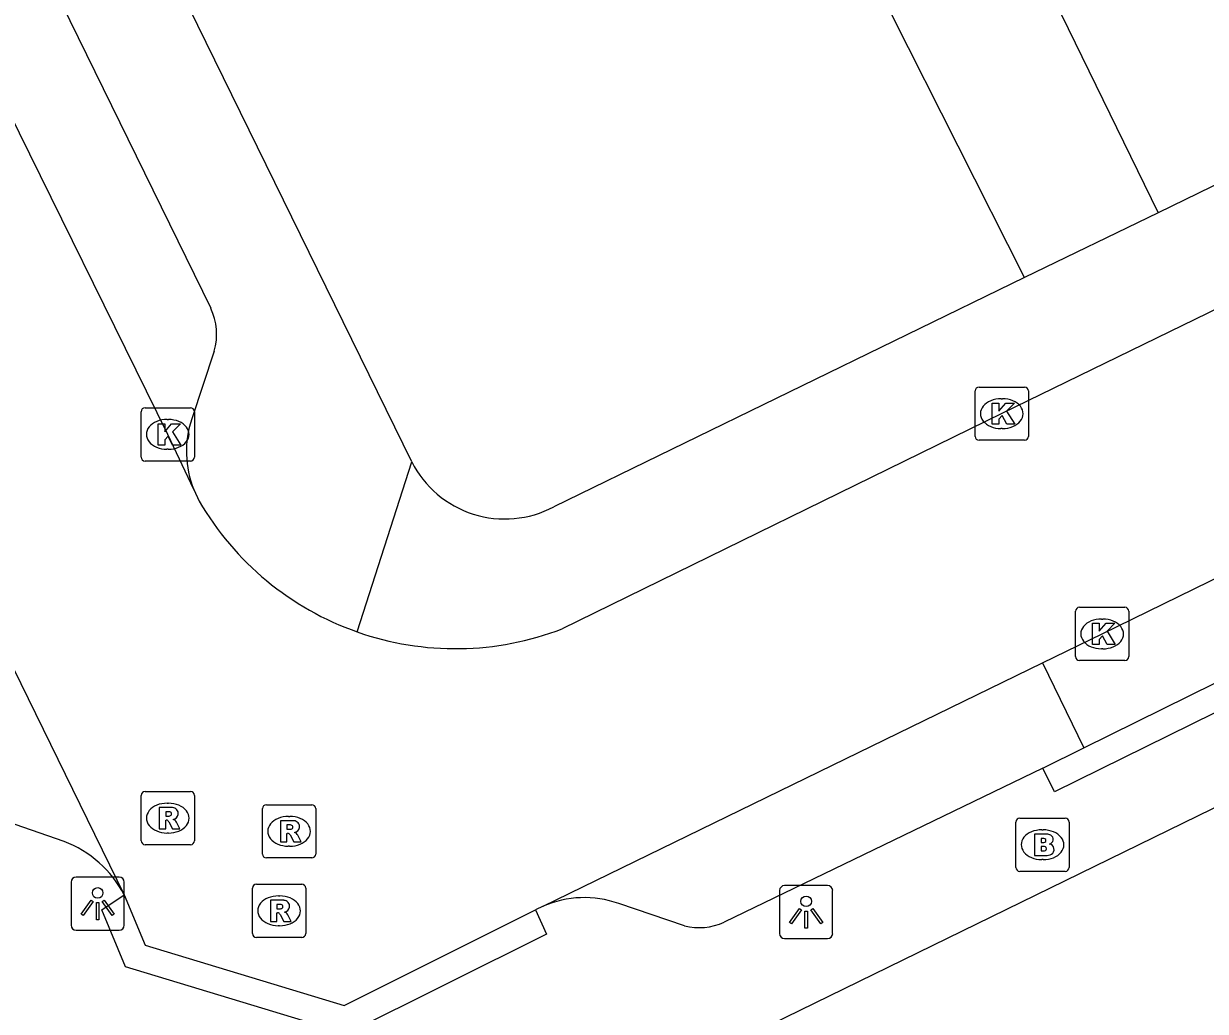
# Model space of a CAD drawing. Extents: x 160457 to 162082, y 388340 to 389736.
# Drawn here: x 161311.23 to 161333.42, y 388969.01 to 388987.56 of the extents above; entities that cross this region are included whole.
import ezdxf

# ---------------------------------------------------------------- set-up
doc = ezdxf.new("R2010")
doc.units = 0
for name, color, linetype in [('IMGEO_Brandkraan', 7, 'Continuous'), ('IMGEO_Groenvoorziening', 7, 'Continuous'), ('IMGEO_Kolk', 7, 'Continuous'), ('IMGEO_Lichtpunt', 7, 'Continuous'), ('IMGEO_Parkeervlak_open', 7, 'Continuous'), ('IMGEO_Rijbaan_lokaal_open', 7, 'Continuous'), ('IMGEO_Rioolput', 7, 'Continuous'), ('IMGEO_Voetpad_open', 7, 'Continuous')]:
    doc.layers.add(name, color=color, linetype=linetype)

msp = doc.modelspace()

# ---------------------------------------------------------------- linework, layer by layer
at = {"layer": 'IMGEO_Brandkraan'}
for p, q in [((161329.861, 388971.716), (161329.861, 388972.568)), ((161329.936, 388972.642), (161330.788, 388972.642)), ((161330.862, 388972.568), (161330.862, 388971.716)), ((161330.349, 388972.422), (161330.374, 388972.422)), ((161330.372, 388971.862), (161330.347, 388971.862)), ((161330.788, 388971.642), (161329.936, 388971.642))]:
    msp.add_line(p, q, dxfattribs=at)
for points in [[(161329.861, 388971.716), (161329.861, 388972.568)], [(161329.936, 388972.642), (161330.788, 388972.642)], [(161330.862, 388972.568), (161330.862, 388971.716)], [(161330.209, 388972.342), (161330.209, 388971.942), (161330.422, 388971.942)], [(161330.44, 388972.342), (161330.209, 388972.342)], [(161330.388, 388972.261), (161330.334, 388972.261), (161330.334, 388972.185)], [(161330.334, 388972.185), (161330.387, 388972.185)], [(161330.396, 388972.109), (161330.334, 388972.109), (161330.334, 388972.028)], [(161330.334, 388972.028), (161330.396, 388972.028)], [(161330.788, 388971.642), (161329.936, 388971.642)]]:
    msp.add_lwpolyline(points, dxfattribs=at)
for centre, radius, start, end in [((161329.938, 388972.566), 0.0765, 91.552, 178.448), ((161329.938, 388972.566), 0.0765, 91.552, 178.448), ((161330.786, 388972.566), 0.0765, 1.552, 88.448), ((161330.786, 388972.566), 0.0765, 1.552, 88.448), ((161330.389, 388972.223), 0.0379, 267.8285, 90.9355), ((161330.444, 388972.197), 0.145, 59.4692, 91.5367), ((161330.469, 388972.244), 0.0922, 285.5137, 58.1501), ((161330.397, 388972.068), 0.0404, 269.8759, 90.5077), ((161330.474, 388972.052), 0.105, 301.3115, 78.989), ((161330.428, 388972.193), 0.251, 268.6676, 293.5347), ((161329.938, 388971.718), 0.0765, 181.552, 268.448), ((161329.938, 388971.718), 0.0765, 181.552, 268.448), ((161330.786, 388971.718), 0.0765, 271.552, 358.448), ((161330.786, 388971.718), 0.0765, 271.552, 358.448)]:
    msp.add_arc(centre, radius, start, end, dxfattribs=at)
for centre, major_axis, ratio, start_param, end_param in [((161330.348, 388972.142), (-0.387, 0.002), 0.722429, 4.712389, 7.853982), ((161330.373, 388972.142), (-0.39, 0.002), 0.717154, 1.570796, 4.712389)]:
    msp.add_ellipse(centre, major_axis=major_axis, ratio=ratio, start_param=start_param, end_param=end_param, dxfattribs=at)
at = {"layer": 'IMGEO_Groenvoorziening'}
for points in [[(161313.528, 389022.955), (161324.73, 389000), (161332.534, 388984.008)], [(161330.023, 388982.794), (161325.038, 388992.666)]]:
    msp.add_lwpolyline(points, dxfattribs=at)
at = {"layer": 'IMGEO_Kolk'}
for p, q in [((161329.096, 388979.811), (161329.096, 388980.663)), ((161329.171, 388980.737), (161330.023, 388980.737)), ((161330.097, 388980.663), (161330.097, 388979.811)), ((161329.584, 388980.517), (161329.609, 388980.517)), ((161313.434, 388979.422), (161313.434, 388980.274)), ((161313.509, 388980.348), (161314.361, 388980.348)), ((161314.435, 388980.274), (161314.435, 388979.422)), ((161313.922, 388980.128), (161313.947, 388980.128)), ((161329.607, 388979.957), (161329.582, 388979.957)), ((161313.945, 388979.568), (161313.92, 388979.568)), ((161330.023, 388979.737), (161329.171, 388979.737)), ((161314.361, 388979.348), (161313.509, 388979.348)), ((161330.981, 388975.675), (161330.981, 388976.527)), ((161331.056, 388976.601), (161331.908, 388976.601)), ((161331.982, 388976.527), (161331.982, 388975.675)), ((161331.469, 388976.381), (161331.494, 388976.381)), ((161331.492, 388975.821), (161331.467, 388975.821)), ((161331.908, 388975.601), (161331.056, 388975.601))]:
    msp.add_line(p, q, dxfattribs=at)
for points in [[(161329.096, 388979.811), (161329.096, 388980.663)], [(161329.171, 388980.737), (161330.023, 388980.737)], [(161330.097, 388980.663), (161330.097, 388979.811)], [(161329.417, 388980.437), (161329.54, 388980.437), (161329.54, 388980.286), (161329.67, 388980.437), (161329.834, 388980.437), (161329.688, 388980.286), (161329.841, 388980.037), (161329.689, 388980.037), (161329.604, 388980.201), (161329.54, 388980.134), (161329.54, 388980.037), (161329.417, 388980.037), (161329.417, 388980.437)], [(161313.434, 388979.422), (161313.434, 388980.274)], [(161313.509, 388980.348), (161314.361, 388980.348)], [(161314.435, 388980.274), (161314.435, 388979.422)], [(161313.755, 388980.048), (161313.878, 388980.048), (161313.878, 388979.897), (161314.008, 388980.048), (161314.172, 388980.048), (161314.026, 388979.897), (161314.179, 388979.648), (161314.027, 388979.648), (161313.942, 388979.812), (161313.878, 388979.745), (161313.878, 388979.648), (161313.755, 388979.648), (161313.755, 388980.048)], [(161330.023, 388979.737), (161329.171, 388979.737)], [(161314.361, 388979.348), (161313.509, 388979.348)], [(161330.981, 388975.675), (161330.981, 388976.527)], [(161331.056, 388976.601), (161331.908, 388976.601)], [(161331.982, 388976.527), (161331.982, 388975.675)], [(161331.302, 388976.301), (161331.425, 388976.301), (161331.425, 388976.15), (161331.555, 388976.301), (161331.719, 388976.301), (161331.573, 388976.15), (161331.726, 388975.901), (161331.574, 388975.901), (161331.489, 388976.065), (161331.425, 388975.998), (161331.425, 388975.901), (161331.302, 388975.901), (161331.302, 388976.301)], [(161331.908, 388975.601), (161331.056, 388975.601)]]:
    msp.add_lwpolyline(points, dxfattribs=at)
for centre, start, end in [((161329.173, 388980.661), 91.552, 178.448), ((161329.173, 388980.661), 91.552, 178.448), ((161330.021, 388980.661), 1.552, 88.448), ((161330.021, 388980.661), 1.552, 88.448), ((161313.511, 388980.272), 91.552, 178.448), ((161313.511, 388980.272), 91.552, 178.448), ((161314.359, 388980.272), 1.552, 88.448), ((161314.359, 388980.272), 1.552, 88.448), ((161329.173, 388979.813), 181.552, 268.448), ((161329.173, 388979.813), 181.552, 268.448), ((161330.021, 388979.813), 271.552, 358.448), ((161330.021, 388979.813), 271.552, 358.448), ((161313.511, 388979.424), 181.552, 268.448), ((161313.511, 388979.424), 181.552, 268.448), ((161314.359, 388979.424), 271.552, 358.448), ((161314.359, 388979.424), 271.552, 358.448), ((161331.058, 388976.525), 91.552, 178.448), ((161331.058, 388976.525), 91.552, 178.448), ((161331.906, 388976.525), 1.552, 88.448), ((161331.906, 388976.525), 1.552, 88.448), ((161331.058, 388975.677), 181.552, 268.448), ((161331.058, 388975.677), 181.552, 268.448), ((161331.906, 388975.677), 271.552, 358.448), ((161331.906, 388975.677), 271.552, 358.448)]:
    msp.add_arc(centre, 0.0765, start, end, dxfattribs=at)
for centre, major_axis, ratio, start_param, end_param in [((161329.583, 388980.237), (-0.387, 0.002), 0.722429, 4.712389, 7.853982), ((161329.608, 388980.237), (-0.39, 0.002), 0.717154, 1.570796, 4.712389), ((161313.921, 388979.848), (-0.387, 0.002), 0.722429, 4.712389, 7.853982), ((161313.946, 388979.848), (-0.39, 0.002), 0.717154, 1.570796, 4.712389), ((161331.468, 388976.101), (-0.387, 0.002), 0.722429, 4.712389, 7.853982), ((161331.493, 388976.101), (-0.39, 0.002), 0.717154, 1.570796, 4.712389)]:
    msp.add_ellipse(centre, major_axis=major_axis, ratio=ratio, start_param=start_param, end_param=end_param, dxfattribs=at)
at = {"layer": 'IMGEO_Lichtpunt'}
for p, q in [((161312.12, 388971.439), (161312.12, 388970.632)), ((161312.12, 388971.439), (161312.12, 388970.632)), ((161313.022, 388971.534), (161312.214, 388971.534)), ((161313.022, 388971.534), (161312.214, 388971.534)), ((161313.116, 388970.632), (161313.116, 388971.439)), ((161313.116, 388970.632), (161313.116, 388971.439)), ((161326.327, 388971.376), (161325.519, 388971.376)), ((161326.327, 388971.376), (161325.519, 388971.376)), ((161325.425, 388971.281), (161325.425, 388970.474)), ((161325.425, 388971.281), (161325.425, 388970.474)), ((161326.421, 388970.474), (161326.421, 388971.281)), ((161326.421, 388970.474), (161326.421, 388971.281)), ((161312.214, 388970.538), (161313.022, 388970.538)), ((161312.214, 388970.538), (161313.022, 388970.538)), ((161325.519, 388970.38), (161326.327, 388970.38)), ((161325.519, 388970.38), (161326.327, 388970.38))]:
    msp.add_line(p, q, dxfattribs=at)
for points in [[(161312.494, 388971.103), (161312.533, 388971.075), (161312.345, 388970.813), (161312.307, 388970.84), (161312.494, 388971.103)], [(161312.596, 388971.055), (161312.643, 388971.055), (161312.643, 388970.733), (161312.596, 388970.733), (161312.596, 388971.055)], [(161312.706, 388971.075), (161312.744, 388971.102), (161312.931, 388970.84), (161312.892, 388970.812), (161312.706, 388971.075)], [(161325.799, 388970.945), (161325.838, 388970.917), (161325.65, 388970.655), (161325.612, 388970.682), (161325.799, 388970.945)], [(161325.901, 388970.897), (161325.948, 388970.897), (161325.948, 388970.575), (161325.901, 388970.575), (161325.901, 388970.897)], [(161326.011, 388970.917), (161326.049, 388970.944), (161326.236, 388970.682), (161326.197, 388970.654), (161326.011, 388970.917)]]:
    msp.add_lwpolyline(points, dxfattribs=at)
for centre in [(161312.619, 388971.237), (161325.924, 388971.079)]:
    msp.add_circle(centre, 0.0994, dxfattribs=at)
for centre, start, end in [((161312.214, 388971.439), 90, 180), ((161312.214, 388971.439), 90, 180), ((161313.022, 388971.439), 0, 90), ((161313.022, 388971.439), 0, 90), ((161325.519, 388971.281), 90, 180), ((161325.519, 388971.281), 90, 180), ((161326.327, 388971.281), 0, 90), ((161326.327, 388971.281), 0, 90), ((161312.214, 388970.632), 180, 270), ((161312.214, 388970.632), 180, 270), ((161313.022, 388970.632), 270, 0), ((161313.022, 388970.632), 270, 360), ((161325.519, 388970.474), 180, 270), ((161325.519, 388970.474), 180, 270), ((161326.327, 388970.474), 270, 0), ((161326.327, 388970.474), 270, 360)]:
    msp.add_arc(centre, 0.0946, start, end, dxfattribs=at)
at = {"layer": 'IMGEO_Parkeervlak_open'}
msp.add_lwpolyline([(161330.362, 388975.558), (161331.139, 388973.962)], dxfattribs=at)
at = {"layer": 'IMGEO_Rijbaan_lokaal_open'}
for points in [[(161314.424, 388978.81), (161313.935, 388979.847), (161307.559, 388992.795), (161304.05, 389000), (161299.443, 389009.46), (161298.914, 389010.529)], [(161294.781, 389008.741), (161295.381, 389007.454), (161299.023, 389000), (161303.501, 388990.837), (161309.923, 388977.717), (161313.117, 388971.2)], [(161341.445, 388986.012), (161329.597, 388980.237), (161321.344, 388976.199)], [(161314.424, 388978.81), (161314.525, 388978.595)], [(161330.362, 388975.558), (161331.481, 388976.103), (161335.795, 388978.213)], [(161320.984, 388970.987), (161330.362, 388975.558)], [(161313.117, 388971.2), (161313.514, 388970.259), (161317.249, 388969.124), (161320.841, 388970.917)], [(161320.984, 388970.987), (161320.841, 388970.917)]]:
    msp.add_lwpolyline(points, dxfattribs=at)
for centre, radius, start, end in [((161319.34, 388981.392), 5.568, 210.1536, 250.6313), ((161319.337, 388981.386), 5.562, 250.6339, 291.1514)]:
    msp.add_arc(centre, radius, start, end, dxfattribs=at)
at = {"layer": 'IMGEO_Rioolput'}
for p, q in [((161313.51, 388973.142), (161314.362, 388973.142)), ((161313.435, 388972.216), (161313.435, 388973.068)), ((161313.923, 388972.922), (161313.948, 388972.922)), ((161314.436, 388973.068), (161314.436, 388972.216)), ((161315.788, 388972.894), (161316.64, 388972.894)), ((161315.713, 388971.968), (161315.713, 388972.82)), ((161316.201, 388972.674), (161316.226, 388972.674)), ((161316.714, 388972.82), (161316.714, 388971.968)), ((161313.946, 388972.362), (161313.921, 388972.362)), ((161314.362, 388972.142), (161313.51, 388972.142)), ((161316.224, 388972.114), (161316.199, 388972.114)), ((161316.64, 388971.894), (161315.788, 388971.894)), ((161315.6, 388971.401), (161316.452, 388971.401)), ((161315.525, 388970.475), (161315.525, 388971.327)), ((161316.013, 388971.181), (161316.038, 388971.181)), ((161316.526, 388971.327), (161316.526, 388970.475)), ((161316.036, 388970.621), (161316.011, 388970.621)), ((161316.452, 388970.401), (161315.6, 388970.401))]:
    msp.add_line(p, q, dxfattribs=at)
for points in [[(161313.51, 388973.142), (161314.362, 388973.142)], [(161313.435, 388972.216), (161313.435, 388973.068)], [(161314.436, 388973.068), (161314.436, 388972.216)], [(161315.788, 388972.894), (161316.64, 388972.894)], [(161314.024, 388972.84), (161313.772, 388972.842), (161313.772, 388972.442)], [(161313.95, 388972.761), (161313.896, 388972.761), (161313.896, 388972.68)], [(161313.896, 388972.68), (161313.948, 388972.68)], [(161315.713, 388971.968), (161315.713, 388972.82)], [(161316.714, 388972.82), (161316.714, 388971.968)], [(161313.772, 388972.442), (161313.896, 388972.442), (161313.896, 388972.604), (161313.907, 388972.604)], [(161313.954, 388972.575), (161314.025, 388972.442), (161314.165, 388972.442), (161314.1, 388972.568)], [(161316.302, 388972.592), (161316.05, 388972.594), (161316.05, 388972.194)], [(161316.228, 388972.513), (161316.174, 388972.513), (161316.174, 388972.432)], [(161316.05, 388972.194), (161316.174, 388972.194), (161316.174, 388972.356), (161316.185, 388972.356)], [(161316.174, 388972.432), (161316.226, 388972.432)], [(161316.232, 388972.327), (161316.303, 388972.194), (161316.443, 388972.194), (161316.378, 388972.32)], [(161314.362, 388972.142), (161313.51, 388972.142)], [(161316.64, 388971.894), (161315.788, 388971.894)], [(161315.6, 388971.401), (161316.452, 388971.401)], [(161315.525, 388970.475), (161315.525, 388971.327)], [(161316.526, 388971.327), (161316.526, 388970.475)], [(161316.114, 388971.099), (161315.862, 388971.101), (161315.862, 388970.701)], [(161316.04, 388971.02), (161315.986, 388971.02), (161315.986, 388970.939)], [(161315.986, 388970.939), (161316.038, 388970.939)], [(161315.862, 388970.701), (161315.986, 388970.701), (161315.986, 388970.863), (161315.997, 388970.863)], [(161316.044, 388970.834), (161316.115, 388970.701), (161316.255, 388970.701), (161316.19, 388970.827)], [(161316.452, 388970.401), (161315.6, 388970.401)]]:
    msp.add_lwpolyline(points, dxfattribs=at)
for centre, radius, start, end in [((161313.512, 388973.066), 0.0765, 91.552, 178.448), ((161313.512, 388973.066), 0.0765, 91.552, 178.448), ((161314.36, 388973.066), 0.0765, 1.552, 88.448), ((161314.36, 388973.066), 0.0765, 1.552, 88.448), ((161315.79, 388972.818), 0.0765, 91.552, 178.448), ((161315.79, 388972.818), 0.0765, 91.552, 178.448), ((161316.638, 388972.818), 0.0765, 1.552, 88.448), ((161316.638, 388972.818), 0.0765, 1.552, 88.448), ((161313.932, 388972.869), 0.19, 274.7715, 282.9687), ((161313.956, 388972.665), 0.0964, 77.0061, 93.1865), ((161313.97, 388972.722), 0.0378, 276.6634, 79.6772), ((161314.023, 388972.73), 0.109, 350.3612, 89.416), ((161314.021, 388972.73), 0.112, 277.5842, 350.9817), ((161313.906, 388972.551), 0.0533, 26.0293, 88.6989), ((161314.005, 388972.515), 0.108, 29.5134, 73.7905), ((161316.234, 388972.417), 0.0964, 77.0061, 93.1865), ((161316.248, 388972.474), 0.0378, 276.6634, 79.6772), ((161316.301, 388972.482), 0.109, 350.3612, 89.416), ((161316.299, 388972.482), 0.112, 277.5842, 350.9817), ((161313.512, 388972.218), 0.0765, 181.552, 268.448), ((161313.512, 388972.218), 0.0765, 181.552, 268.448), ((161314.36, 388972.218), 0.0765, 271.552, 358.448), ((161314.36, 388972.218), 0.0765, 271.552, 358.448), ((161316.184, 388972.303), 0.0533, 26.0293, 88.6989), ((161316.21, 388972.621), 0.19, 274.7715, 282.9687), ((161316.283, 388972.267), 0.108, 29.5134, 73.7905), ((161315.79, 388971.97), 0.0765, 181.552, 268.448), ((161315.79, 388971.97), 0.0765, 181.552, 268.448), ((161316.638, 388971.97), 0.0765, 271.552, 358.448), ((161316.638, 388971.97), 0.0765, 271.552, 358.448), ((161315.602, 388971.325), 0.0765, 91.552, 178.448), ((161315.602, 388971.325), 0.0765, 91.552, 178.448), ((161316.45, 388971.325), 0.0765, 1.552, 88.448), ((161316.45, 388971.325), 0.0765, 1.552, 88.448), ((161316.022, 388971.128), 0.19, 274.7715, 282.9687), ((161316.046, 388970.924), 0.0964, 77.0061, 93.1865), ((161316.06, 388970.981), 0.0378, 276.6634, 79.6772), ((161316.113, 388970.989), 0.109, 350.3612, 89.416), ((161316.111, 388970.989), 0.112, 277.5842, 350.9817), ((161315.996, 388970.81), 0.0533, 26.0293, 88.6989), ((161316.095, 388970.774), 0.108, 29.5134, 73.7905), ((161315.602, 388970.477), 0.0765, 181.552, 268.448), ((161315.602, 388970.477), 0.0765, 181.552, 268.448), ((161316.45, 388970.477), 0.0765, 271.552, 358.448), ((161316.45, 388970.477), 0.0765, 271.552, 358.448)]:
    msp.add_arc(centre, radius, start, end, dxfattribs=at)
for centre, major_axis, ratio, start_param, end_param in [((161313.922, 388972.642), (-0.387, 0.002), 0.722429, 4.712389, 7.853982), ((161313.947, 388972.642), (-0.39, 0.002), 0.717154, 1.570796, 4.712389), ((161316.2, 388972.394), (-0.387, 0.002), 0.722429, 4.712389, 7.853982), ((161316.225, 388972.394), (-0.39, 0.002), 0.717154, 1.570796, 4.712389), ((161316.012, 388970.901), (-0.387, 0.002), 0.722429, 4.712389, 7.853982), ((161316.037, 388970.901), (-0.39, 0.002), 0.717154, 1.570796, 4.712389)]:
    msp.add_ellipse(centre, major_axis=major_axis, ratio=ratio, start_param=start_param, end_param=end_param, dxfattribs=at)
at = {"layer": 'IMGEO_Voetpad_open'}
for points in [[(161318.517, 388979.333), (161308.381, 389000), (161301.17, 389014.703)], [(161387.352, 389010.77), (161365.295, 389000), (161340.289, 388987.79), (161332.534, 388984.008)], [(161301.751, 389008.717), (161306.025, 389000), (161314.745, 388982.215)], [(161318.894, 388965.654), (161389.161, 389000), (161395.21, 389002.956)], [(161332.534, 388984.008), (161330.023, 388982.794)], [(161330.023, 388982.794), (161321.182, 388978.487)], [(161314.809, 388981.413), (161314.386, 388980.138)], [(161317.493, 388976.139), (161318.517, 388979.333)], [(161337.648, 388977.172), (161337.869, 388976.724), (161330.589, 388973.134), (161330.368, 388973.582)], [(161331.139, 388973.962), (161336.565, 388976.638)], [(161330.368, 388973.582), (161331.139, 388973.962)], [(161330.368, 388973.582), (161324.384, 388970.69)], [(161311.989, 388972.203), (161310.757, 388972.629)], [(161317.294, 388968.588), (161313.143, 388969.849), (161312.697, 388970.921), (161313.117, 388971.2)], [(161320.841, 388970.917), (161321.048, 388970.462), (161317.294, 388968.588)], [(161323.639, 388970.621), (161322.404, 388971.037)]]:
    msp.add_lwpolyline(points, dxfattribs=at)
for centre, radius, start, end in [((161313.712, 388981.729), 1.141, 343.9239, 25.2012), ((161316.214, 388979.526), 1.928, 161.4871, 201.791), ((161320.264, 388980.216), 1.957, 206.8034, 297.9727), ((161311.232, 388970.216), 2.126, 27.5626, 69.1514), ((161321.757, 388969.213), 1.936, 70.4838, 113.5495), ((161323.916, 388971.681), 1.096, 255.3338, 295.2492)]:
    msp.add_arc(centre, radius, start, end, dxfattribs=at)

doc.saveas('drawing.dxf')
